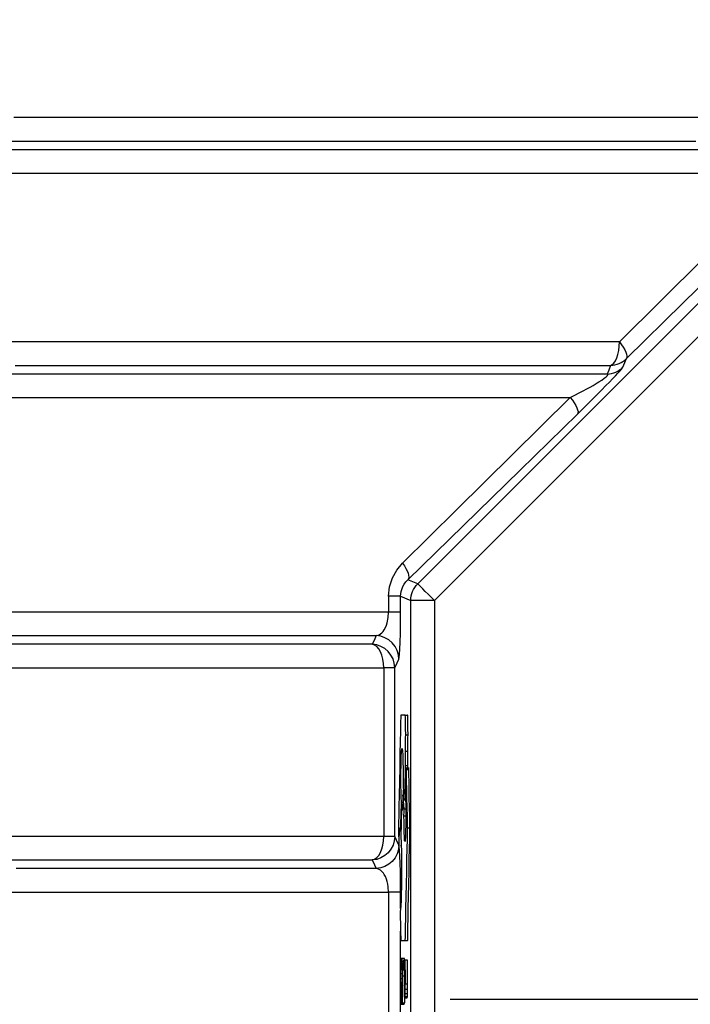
# Model space of a CAD drawing. Header units: millimetres. Extents: x 196 to 2027204, y -221452 to 153872.
# Tile 283 of 381: x 1216373 to 1216658, y -200827 to -200409. Entities that reach past the tile are written whole.
import ezdxf

# ---------------------------------------------------------------- set-up
doc = ezdxf.new("R2010")
doc.units = ezdxf.units.MM
doc.linetypes.add('CENTER', pattern=[50.8, 31.75, -6.35, 6.35, -6.35])
doc.layers.add('00_Основной', color=163, linetype='Continuous', lineweight=40)

msp = doc.modelspace()

# ---------------------------------------------------------------- linework, layer by layer
at = {"color": 252, "linetype": 'CENTER', "lineweight": 25, "ltscale": 10}
msp.add_line((1217381, -200824.75, 0.2), (1216534.45, -200824.75, 0.2), dxfattribs=at)
at = {"layer": '00_Основной', "color": 252, "lineweight": 25, "ltscale": 10}
for p, q in [((1216541.73, -200648.3, 0.2), (1216781.27, -200408.77, 0.2)), ((1216788.33, -200415.84, 0.2), (1216548.79, -200655.38, 0.2)), ((1216541.73, -200648.3, 0.2), (1216537.49, -200646.56, 0.2)), ((1216529.37, -200653.57, 0.2), (1216529.37, -200660.34, 0.2)), ((1216534.44, -200653.57, 0.2), (1216538.8, -200655.38, 0.2)), ((1216534.44, -200660.34, 0.2), (1216534.44, -200653.57, 0.2)), ((1216538.8, -200994.12, 0.2), (1216538.8, -200655.38, 0.2)), ((1216548.79, -200655.38, 0.2), (1216548.79, -200994.12, 0.2)), ((1216527.27, -200683.92, 0.2), (1216527.27, -200755.59, 0.2)), ((1216531.96, -200755.59, 0.2), (1216531.96, -200683.92, 0.2)), ((1216536.46, -200704, 0.2), (1216537.44, -200704, 0.2)), ((1216536.63, -200712.41, 0.2), (1216537.61, -200712.41, 0.2)), ((1216536.49, -200719.32, 0.2), (1216537.49, -200719.32, 0.2)), ((1216536.4, -200736.36, 0.2), (1216536.59, -200725.44, 0.2)), ((1216536.7, -200727.16, 0.2), (1216536.51, -200738.19, 0.2)), ((1216536.59, -200725.44, 0.2), (1216537.58, -200725.44, 0.2)), ((1216536.7, -200727.16, 0.2), (1216537.7, -200727.16, 0.2)), ((1216537.56, -200727.16, 0.2), (1216537.58, -200725.44, 0.2)), ((1216535.53, -200734.3, 0.2), (1216535.98, -200740.31, 0.2)), ((1216534.77, -200741.03, 0.2), (1216535.38, -200741.03, 0.2)), ((1216534.88, -200743.2, 0.2), (1216535.27, -200743.2, 0.2)), ((1216535.91, -200743.81, 0.2), (1216536.64, -200743.81, 0.2)), ((1216535.89, -200746.8, 0.2), (1216536.67, -200746.8, 0.2)), ((1216533.57, -200751.84, 0.2), (1216533.72, -200759.71, 0.2)), ((1216534.48, -200753.39, 0.2), (1216534.65, -200753.39, 0.2)), ((1216537.42, -200751.84, 0.2), (1216538.42, -200751.84, 0.2)), ((1216534.72, -200759.71, 0.2), (1216534.74, -200759.25, 0.2)), ((1216529.37, -200779.17, 0.2), (1216529.37, -200870.34, 0.2)), ((1216534.44, -200786.16, 0.2), (1216534.44, -200779.17, 0.2)), ((1216534.44, -200870.34, 0.2), (1216534.44, -200795.76, 0.2)), ((1216534.53, -200799.69, 0.2), (1216535.53, -200799.69, 0.2)), ((1216536.46, -200799.69, 0.2), (1216537.44, -200799.69, 0.2)), ((1216535.86, -200807.35, 0.2), (1216534.86, -200807.35, 0.2)), ((1216535.17, -200808.45, 0.2), (1216535.62, -200808.45, 0.2)), ((1216535.62, -200808.03, 0.2), (1216535.62, -200812.26, 0.2)), ((1216537.43, -200808.03, 0.2), (1216536.44, -200808.03, 0.2)), ((1216534.62, -200812.11, 0.2), (1216535.12, -200812.11, 0.2)), ((1216535.25, -200811.39, 0.2), (1216535.62, -200811.39, 0.2)), ((1216535.62, -200812.26, 0.2), (1216535.91, -200812.26, 0.2)), ((1216536.03, -200812.23, 0.2), (1216536.33, -200812.23, 0.2)), ((1216534.56, -200815.9, 0.2), (1216535.17, -200815.9, 0.2)), ((1216534.59, -200813.73, 0.2), (1216535.16, -200813.73, 0.2)), ((1216535.27, -200814.73, 0.2), (1216535.91, -200814.73, 0.2)), ((1216534.95, -200817.5, 0.2), (1216534.82, -200817.5, 0.2)), ((1216534.95, -200817.5, 0.2), (1216535.17, -200817.5, 0.2)), ((1216536.43, -200818.14, 0.2), (1216537.43, -200818.14, 0.2)), ((1216536.43, -200820.33, 0.2), (1216537.42, -200820.33, 0.2)), ((1216536.11, -200824.06, 0.2), (1216536.19, -200824.06, 0.2)), ((1216536.19, -200824.06, 0.2), (1216536.27, -200824.06, 0.2)), ((1216536.27, -200824.06, 0.2), (1216537.26, -200824.06, 0.2)), ((1216536.35, -200823.54, 0.2), (1216537.34, -200823.54, 0.2)), ((1216536.4, -200822.27, 0.2), (1216537.4, -200822.27, 0.2)), ((1216534.5, -200826.7, 0.2), (1216534.95, -200826.7, 0.2)), ((1216534.95, -200826.7, 0.2), (1216535.94, -200826.7, 0.2)), ((1216535.27, -200826.19, 0.2), (1216536.26, -200826.19, 0.2)), ((1216535.5, -200826.7, 0.2), (1216535.94, -200826.7, 0.2))]:
    msp.add_line(p, q, dxfattribs=at)
at = {"layer": '00_Основной', "color": 252, "lineweight": 25, "ltscale": 10, "elevation": 0.2}
for points in [[(1216660.92, -200450.34), (1216639.58, -200450.34), (1216618.44, -200450.34), (1216597.56, -200450.34), (1216576.91, -200450.34), (1216556.52, -200450.34), (1216536.41, -200450.34), (1216516.6, -200450.34), (1216497.09, -200450.34), (1216477.88, -200450.34), (1216459.02, -200450.34), (1216440.49, -200450.34), (1216422.33, -200450.34), (1216404.52, -200450.34), (1216387.11, -200450.34), (1216370.07, -200450.34)], [(1216357.08, -200460.3), (1216373.43, -200460.3), (1216390.18, -200460.3), (1216407.32, -200460.3), (1216424.84, -200460.3), (1216442.73, -200460.3), (1216460.96, -200460.3), (1216479.53, -200460.3), (1216498.44, -200460.3), (1216517.66, -200460.3), (1216537.18, -200460.3), (1216556.99, -200460.3), (1216577.07, -200460.3), (1216597.42, -200460.3), (1216618.01, -200460.3), (1216638.83, -200460.3), (1216659.87, -200460.3)], [(1216664.47, -200463.96), (1216648.57, -200463.96), (1216632.81, -200463.96), (1216617.17, -200463.96), (1216601.69, -200463.96), (1216586.37, -200463.96), (1216571.21, -200463.96), (1216556.21, -200463.96), (1216541.4, -200463.96), (1216526.76, -200463.96), (1216512.31, -200463.96), (1216498.06, -200463.96), (1216484, -200463.96), (1216470.15, -200463.96), (1216456.52, -200463.96), (1216443.1, -200463.96), (1216429.91, -200463.96), (1216416.95, -200463.96), (1216404.22, -200463.96), (1216391.73, -200463.96), (1216379.49, -200463.96), (1216367.5, -200463.96)], [(1216362.48, -200473.92), (1216374.08, -200473.92), (1216385.93, -200473.92), (1216398.04, -200473.92), (1216410.39, -200473.92), (1216422.98, -200473.92), (1216435.79, -200473.92), (1216448.83, -200473.92), (1216462.11, -200473.92), (1216475.58, -200473.92), (1216489.29, -200473.92), (1216503.18, -200473.92), (1216517.28, -200473.92), (1216531.56, -200473.92), (1216546.04, -200473.92), (1216560.68, -200473.92), (1216575.52, -200473.92), (1216590.52, -200473.92), (1216605.66, -200473.92), (1216620.97, -200473.92), (1216636.42, -200473.92), (1216652.01, -200473.92), (1216667.75, -200473.92)], [(1216699.57, -200473.92), (1216681.1, -200492.29), (1216663.13, -200510.14), (1216645.01, -200528.11), (1216627.38, -200545.59)], [(1216630.37, -200552.66), (1216654.42, -200529.11), (1216678.8, -200505.22), (1216703.45, -200480.99)], [(1216627.38, -200545.59), (1216611.9, -200545.59), (1216596.56, -200545.59), (1216581.37, -200545.59), (1216566.37, -200545.59), (1216551.54, -200545.59), (1216536.88, -200545.59), (1216522.42, -200545.59), (1216508.14, -200545.59), (1216494.05, -200545.59), (1216480.18, -200545.59), (1216466.52, -200545.59), (1216453.07, -200545.59), (1216439.85, -200545.59), (1216426.87, -200545.59), (1216414.11, -200545.59), (1216401.6, -200545.59), (1216389.33, -200545.59), (1216377.31, -200545.59), (1216365.56, -200545.59)], [(1216623.67, -200555.55), (1216624.4, -200555.21), (1216625.1, -200554.56), (1216625.75, -200553.59), (1216626.3, -200552.35), (1216626.77, -200550.87), (1216627.11, -200549.22), (1216627.3, -200547.44), (1216627.38, -200545.59)], [(1216627.38, -200545.59), (1216628.28, -200546.75), (1216629.04, -200547.88), (1216629.68, -200548.95), (1216630.15, -200549.94), (1216630.48, -200550.82), (1216630.62, -200551.59), (1216630.58, -200552.19), (1216630.37, -200552.66)], [(1216623.67, -200555.55), (1216624.6, -200555.48), (1216625.51, -200555.31), (1216626.42, -200555.07), (1216627.29, -200554.73), (1216628.12, -200554.32), (1216628.93, -200553.84), (1216629.68, -200553.28), (1216630.37, -200552.66)], [(1216628.93, -200556.32), (1216629.75, -200554.26), (1216630.37, -200552.66)], [(1216370.76, -200555.55), (1216382.93, -200555.55), (1216395.33, -200555.55), (1216407.99, -200555.55), (1216420.89, -200555.55), (1216434.02, -200555.55), (1216447.39, -200555.55), (1216460.99, -200555.55), (1216474.81, -200555.55), (1216488.83, -200555.55), (1216503.07, -200555.55), (1216517.5, -200555.55), (1216532.14, -200555.55), (1216546.96, -200555.55), (1216561.96, -200555.55), (1216577.14, -200555.55), (1216592.49, -200555.55), (1216608, -200555.55), (1216623.67, -200555.55)], [(1216609.58, -200576.24), (1216612.57, -200573.29), (1216615.62, -200570.27), (1216617.79, -200568.11), (1216619.81, -200566.06), (1216621.7, -200564.14), (1216623.14, -200562.66), (1216624.5, -200561.27), (1216625.73, -200559.98), (1216626.8, -200558.83), (1216627.67, -200557.87), (1216628.32, -200557.13), (1216628.75, -200556.6), (1216628.93, -200556.32)], [(1216623.67, -200555.55), (1216622.85, -200557.6), (1216622.21, -200559.21)], [(1216622.21, -200559.21), (1216623.14, -200559.14), (1216624.06, -200558.97), (1216624.98, -200558.73), (1216625.85, -200558.39), (1216626.68, -200557.98), (1216627.49, -200557.5), (1216628.24, -200556.94), (1216628.93, -200556.32)], [(1216622.21, -200559.21), (1216601.53, -200559.21), (1216581.09, -200559.21), (1216560.91, -200559.21), (1216541.02, -200559.21), (1216521.4, -200559.21), (1216502.08, -200559.21), (1216483.09, -200559.21), (1216464.41, -200559.21), (1216446.08, -200559.21), (1216428.1, -200559.21), (1216410.47, -200559.21), (1216393.23, -200559.21), (1216376.38, -200559.21), (1216359.93, -200559.21)], [(1216606.55, -200569.17), (1216608.49, -200568.18), (1216610.31, -200567.25), (1216612.01, -200566.36), (1216613.56, -200565.52), (1216614.99, -200564.74), (1216616.26, -200564.02), (1216617.16, -200563.48), (1216617.98, -200562.99), (1216618.71, -200562.55), (1216619.91, -200561.76), (1216620.92, -200561.04), (1216621.79, -200560.34), (1216622.3, -200559.78), (1216622.44, -200559.4), (1216622.21, -200559.21)], [(1216360.72, -200569.17), (1216377.51, -200569.17), (1216394.7, -200569.17), (1216412.28, -200569.17), (1216430.23, -200569.17), (1216448.54, -200569.17), (1216467.21, -200569.17), (1216486.21, -200569.17), (1216505.54, -200569.17), (1216525.17, -200569.17), (1216545.11, -200569.17), (1216565.31, -200569.17), (1216585.81, -200569.17), (1216606.55, -200569.17)], [(1216606.55, -200569.17), (1216581.99, -200593.43), (1216558.24, -200616.86), (1216535.27, -200639.48)], [(1216606.55, -200569.17), (1216607.45, -200570.33), (1216608.22, -200571.46), (1216608.86, -200572.53), (1216609.36, -200573.52), (1216609.67, -200574.4), (1216609.82, -200575.17), (1216609.79, -200575.77), (1216609.58, -200576.24)], [(1216537.49, -200646.56), (1216561.15, -200623.51), (1216585.18, -200600.07), (1216609.58, -200576.24)], [(1216529.37, -200653.57), (1216529.78, -200649.56), (1216530.97, -200645.79), (1216532.82, -200642.44), (1216535.27, -200639.48)], [(1216535.27, -200639.48), (1216536.06, -200640.62), (1216536.73, -200641.72), (1216537.25, -200642.77), (1216537.61, -200643.75), (1216537.82, -200644.64), (1216537.88, -200645.41), (1216537.77, -200646.05), (1216537.49, -200646.56)], [(1216534.44, -200653.57), (1216534.66, -200651.49), (1216535.36, -200649.49), (1216535.92, -200648.46), (1216536.63, -200647.47), (1216537.49, -200646.56)], [(1216538.8, -200655.38), (1216538.86, -200654.4), (1216539, -200653.43), (1216539.24, -200652.47), (1216539.56, -200651.55), (1216539.99, -200650.66), (1216540.49, -200649.83), (1216541.07, -200649.04), (1216541.73, -200648.3)], [(1216548.79, -200655.38), (1216547.45, -200654.02), (1216546.15, -200652.72), (1216544.94, -200651.52), (1216543.88, -200650.46), (1216543, -200649.59), (1216542.34, -200648.91), (1216541.91, -200648.49), (1216541.73, -200648.3)], [(1216534.44, -200653.57), (1216534.32, -200653.57), (1216534.03, -200653.57), (1216533.59, -200653.57), (1216533, -200653.57), (1216532.26, -200653.57), (1216531.42, -200653.57), (1216530.45, -200653.57), (1216529.37, -200653.57)], [(1216548.79, -200655.38), (1216546.89, -200655.38), (1216545.05, -200655.38), (1216543.34, -200655.38), (1216541.85, -200655.38), (1216540.61, -200655.38), (1216539.66, -200655.38), (1216539.05, -200655.38), (1216538.8, -200655.38)], [(1216529.37, -200660.34), (1216509.63, -200660.34), (1216490.2, -200660.34), (1216471.09, -200660.34), (1216452.31, -200660.34), (1216433.9, -200660.34), (1216415.82, -200660.34), (1216398.14, -200660.34), (1216380.84, -200660.34), (1216363.93, -200660.34)], [(1216524.14, -200670.3), (1216524.79, -200670.14), (1216525.37, -200669.9), (1216525.86, -200669.58), (1216526.45, -200669.08), (1216526.99, -200668.48), (1216527.45, -200667.84), (1216527.99, -200666.9), (1216528.43, -200665.87), (1216528.78, -200664.8), (1216529.23, -200662.61), (1216529.37, -200660.34)], [(1216534.44, -200660.34), (1216534.32, -200660.34), (1216534.03, -200660.34), (1216533.59, -200660.34), (1216533, -200660.34), (1216532.26, -200660.34), (1216531.42, -200660.34), (1216530.45, -200660.34), (1216529.37, -200660.34)], [(1216533.69, -200680.27), (1216533.85, -200679.58), (1216534, -200678.15), (1216534.14, -200675.99), (1216534.26, -200673.11), (1216534.35, -200669.37), (1216534.43, -200665.03), (1216534.44, -200660.34)], [(1216362, -200670.3), (1216378.53, -200670.3), (1216395.46, -200670.3), (1216412.77, -200670.3), (1216430.47, -200670.3), (1216448.53, -200670.3), (1216466.93, -200670.3), (1216485.69, -200670.3), (1216504.75, -200670.3), (1216524.14, -200670.3)], [(1216524.14, -200670.3), (1216523.18, -200672.35), (1216522.43, -200673.96)], [(1216533.69, -200680.27), (1216533.51, -200678.38), (1216532.97, -200676.56), (1216532.1, -200674.88), (1216530.91, -200673.38), (1216529.47, -200672.14), (1216527.82, -200671.19), (1216526.03, -200670.57), (1216524.14, -200670.3)], [(1216522.43, -200673.96), (1216508.12, -200673.96), (1216494.01, -200673.96), (1216480.11, -200673.96), (1216466.41, -200673.96), (1216452.92, -200673.96), (1216439.64, -200673.96), (1216426.59, -200673.96), (1216413.76, -200673.96), (1216401.17, -200673.96), (1216388.83, -200673.96), (1216376.72, -200673.96), (1216364.86, -200673.96)], [(1216531.96, -200683.92), (1216531.77, -200682.03), (1216531.24, -200680.21), (1216530.36, -200678.53), (1216529.18, -200677.04), (1216527.75, -200675.79), (1216526.1, -200674.85), (1216524.31, -200674.23), (1216522.43, -200673.96)], [(1216527.27, -200683.92), (1216527.18, -200682.07), (1216526.92, -200680.3), (1216526.48, -200678.63), (1216525.87, -200677.16), (1216525.15, -200675.92), (1216524.31, -200674.95), (1216523.39, -200674.28), (1216522.43, -200673.96)], [(1216531.96, -200683.92), (1216532.93, -200681.88), (1216533.69, -200680.27)], [(1216368.47, -200683.92), (1216380.37, -200683.92), (1216392.55, -200683.92), (1216404.97, -200683.92), (1216417.64, -200683.92), (1216430.57, -200683.92), (1216443.72, -200683.92), (1216457.1, -200683.92), (1216470.71, -200683.92), (1216484.54, -200683.92), (1216498.58, -200683.92), (1216512.82, -200683.92), (1216527.27, -200683.92)], [(1216531.96, -200683.92), (1216531.84, -200683.92), (1216531.57, -200683.92), (1216531.17, -200683.92), (1216530.63, -200683.92), (1216529.95, -200683.92), (1216529.16, -200683.92), (1216528.27, -200683.92), (1216527.27, -200683.92)], [(1216534.53, -200704), (1216534.53, -200704), (1216534.53, -200704), (1216534.53, -200704), (1216534.53, -200704.01), (1216534.53, -200704.04), (1216534.53, -200704.14), (1216534.51, -200704.42), (1216534.5, -200705.3), (1216534.48, -200706.46), (1216534.44, -200707.91), (1216534.38, -200711.18), (1216534.3, -200715.16), (1216534.19, -200720.55), (1216534.07, -200726.34), (1216533.96, -200732.21), (1216533.85, -200737.85), (1216533.73, -200742.93), (1216533.65, -200747.15), (1216533.61, -200749.31), (1216533.58, -200750.86), (1216533.57, -200751.64), (1216533.57, -200751.81), (1216533.57, -200751.84), (1216533.57, -200751.84), (1216533.57, -200751.84), (1216533.57, -200751.84), (1216533.57, -200751.84), (1216533.57, -200751.84)], [(1216536.46, -200704), (1216536.46, -200704), (1216536.46, -200704), (1216536.46, -200704), (1216536.46, -200704), (1216536.46, -200704), (1216536.44, -200704), (1216536.43, -200704), (1216536.4, -200704), (1216536.36, -200704), (1216536.29, -200704), (1216536.16, -200704), (1216536.01, -200704), (1216535.78, -200704), (1216535.55, -200704), (1216535.31, -200704), (1216535.09, -200704), (1216534.88, -200704), (1216534.71, -200704), (1216534.62, -200704), (1216534.56, -200704), (1216534.54, -200704), (1216534.53, -200704), (1216534.53, -200704), (1216534.53, -200704), (1216534.53, -200704), (1216534.53, -200704), (1216534.53, -200704), (1216534.53, -200704)], [(1216536.63, -200712.41), (1216536.63, -200712.41), (1216536.63, -200712.41), (1216536.63, -200712.4), (1216536.63, -200712.4), (1216536.63, -200712.4), (1216536.63, -200712.38), (1216536.63, -200712.33), (1216536.61, -200712.17), (1216536.61, -200711.72), (1216536.59, -200710.45), (1216536.53, -200707.44), (1216536.49, -200706), (1216536.47, -200704.82), (1216536.46, -200704.17), (1216536.46, -200704.04), (1216536.46, -200704.01), (1216536.46, -200704), (1216536.46, -200704), (1216536.46, -200704), (1216536.46, -200704), (1216536.46, -200704)], [(1216537.61, -200712.41), (1216537.61, -200712.41), (1216537.61, -200712.41), (1216537.61, -200712.4), (1216537.61, -200712.4), (1216537.61, -200712.4), (1216537.61, -200712.38), (1216537.61, -200712.33), (1216537.61, -200712.17), (1216537.6, -200711.72), (1216537.58, -200710.45), (1216537.52, -200707.44), (1216537.49, -200706), (1216537.47, -200704.82), (1216537.46, -200704.17), (1216537.46, -200704.04), (1216537.44, -200704.01), (1216537.44, -200704), (1216537.44, -200704), (1216537.44, -200704), (1216537.44, -200704), (1216537.44, -200704)], [(1216536.49, -200719.32), (1216536.5, -200716.96), (1216536.53, -200714.85), (1216536.57, -200713.48), (1216536.63, -200712.41)], [(1216537.49, -200719.32), (1216537.49, -200716.96), (1216537.53, -200714.85), (1216537.57, -200713.48), (1216537.61, -200712.41)], [(1216534.77, -200741.03), (1216534.69, -200738.76), (1216534.64, -200736.08), (1216534.62, -200734.6), (1216534.61, -200733.06), (1216534.61, -200731.46), (1216534.62, -200728.61), (1216534.66, -200724.98), (1216534.75, -200721.94), (1216534.85, -200719.66), (1216534.98, -200718.34), (1216535.12, -200718.14), (1216535.26, -200719.1), (1216535.37, -200721.09), (1216535.46, -200723.9), (1216535.47, -200724.82), (1216535.5, -200725.8), (1216535.51, -200726.82), (1216535.51, -200727.89), (1216535.53, -200728.99), (1216535.53, -200730.12), (1216535.53, -200731.28), (1216535.53, -200734.3)], [(1216536.59, -200725.44), (1216536.54, -200724.21), (1216536.51, -200722.76), (1216536.49, -200721.1), (1216536.49, -200719.32)], [(1216537.58, -200725.44), (1216537.55, -200724.21), (1216537.5, -200722.76), (1216537.49, -200721.1), (1216537.49, -200719.32)], [(1216536.89, -200726.26), (1216536.87, -200726.76), (1216536.83, -200727.12), (1216536.78, -200727.3), (1216536.75, -200727.33), (1216536.7, -200727.16)], [(1216537.42, -200751.84), (1216537.42, -200751.84), (1216537.42, -200751.84), (1216537.42, -200751.84), (1216537.42, -200751.84), (1216537.42, -200751.82), (1216537.42, -200751.78), (1216537.42, -200751.67), (1216537.4, -200751.29), (1216537.39, -200750.16), (1216537.34, -200748.72), (1216537.32, -200746.94), (1216537.25, -200743.2), (1216537.16, -200739.05), (1216537.09, -200735.48), (1216537.02, -200732.18), (1216536.97, -200729.39), (1216536.92, -200727.36), (1216536.91, -200726.69), (1216536.91, -200726.32), (1216536.89, -200726.26), (1216536.89, -200726.26), (1216536.89, -200726.26), (1216536.89, -200726.26)], [(1216538.42, -200751.84), (1216538.42, -200751.84), (1216538.42, -200751.84), (1216538.42, -200751.84), (1216538.42, -200751.84), (1216538.42, -200751.82), (1216538.42, -200751.78), (1216538.42, -200751.67), (1216538.4, -200751.29), (1216538.38, -200750.16), (1216538.35, -200748.72), (1216538.32, -200746.94), (1216538.24, -200743.2), (1216538.16, -200739.05), (1216538.08, -200735.48), (1216538.03, -200732.18), (1216537.97, -200729.39), (1216537.92, -200727.36), (1216537.91, -200726.69), (1216537.9, -200726.32), (1216537.9, -200726.26), (1216537.9, -200726.26), (1216537.9, -200726.26), (1216537.9, -200726.26)], [(1216535.68, -200738.35), (1216535.64, -200736.08), (1216535.64, -200735.88)], [(1216535.98, -200740.31), (1216536.03, -200738.46), (1216536.11, -200737.05), (1216536.19, -200736.15), (1216536.29, -200735.84), (1216536.4, -200736.36)], [(1216534.48, -200753.39), (1216534.64, -200746.48), (1216534.77, -200741.03)], [(1216535.47, -200737.94), (1216535.4, -200740.62), (1216535.3, -200742.68), (1216535.27, -200743.22), (1216535.23, -200743.67), (1216535.19, -200744.02), (1216535.16, -200744.28), (1216535.12, -200744.44), (1216535.07, -200744.5), (1216534.96, -200744.16), (1216534.88, -200743.2)], [(1216535.91, -200743.81), (1216535.67, -200740.52), (1216535.47, -200737.94)], [(1216536.51, -200738.19), (1216536.59, -200739.9), (1216536.63, -200741.94), (1216536.65, -200744.26), (1216536.65, -200744.9), (1216536.65, -200745.52), (1216536.67, -200746.15), (1216536.67, -200746.8), (1216536.65, -200749), (1216536.64, -200751.06), (1216536.6, -200752.92), (1216536.56, -200754.55), (1216536.5, -200755.89), (1216536.43, -200756.89), (1216536.36, -200757.54), (1216536.29, -200757.75)], [(1216534.88, -200743.2), (1216534.72, -200750.02), (1216534.61, -200755.36)], [(1216535.89, -200746.8), (1216535.91, -200745.09), (1216535.91, -200743.81)], [(1216536.29, -200757.75), (1216536.17, -200757.27), (1216536.06, -200755.9), (1216535.99, -200753.8), (1216535.94, -200751.74), (1216535.91, -200749.37), (1216535.89, -200746.8)], [(1216533.72, -200759.71), (1216533.82, -200756.48), (1216533.93, -200754), (1216534.07, -200752.4), (1216534.23, -200751.84)], [(1216534.23, -200751.84), (1216534.38, -200752.34), (1216534.48, -200753.39)], [(1216536.46, -200799.69), (1216536.46, -200799.69), (1216536.46, -200799.69), (1216536.46, -200799.68), (1216536.46, -200799.68), (1216536.46, -200799.65), (1216536.46, -200799.58), (1216536.46, -200799.35), (1216536.47, -200798.64), (1216536.51, -200796.53), (1216536.57, -200793.83), (1216536.64, -200790.53), (1216536.73, -200785.99), (1216536.83, -200780.99), (1216536.94, -200775.76), (1216537.04, -200770.42), (1216537.15, -200765.33), (1216537.23, -200760.71), (1216537.32, -200756.82), (1216537.37, -200753.9), (1216537.4, -200752.67), (1216537.42, -200751.98), (1216537.42, -200751.85), (1216537.42, -200751.84), (1216537.42, -200751.84), (1216537.42, -200751.84)], [(1216537.44, -200799.69), (1216537.44, -200799.69), (1216537.44, -200799.69), (1216537.44, -200799.68), (1216537.44, -200799.68), (1216537.46, -200799.65), (1216537.46, -200799.58), (1216537.46, -200799.35), (1216537.47, -200798.64), (1216537.52, -200796.53), (1216537.57, -200793.83), (1216537.64, -200790.53), (1216537.73, -200785.99), (1216537.82, -200780.99), (1216537.94, -200775.76), (1216538.04, -200770.42), (1216538.15, -200765.33), (1216538.24, -200760.71), (1216538.32, -200756.82), (1216538.38, -200753.9), (1216538.4, -200752.67), (1216538.42, -200751.98), (1216538.42, -200751.85), (1216538.42, -200751.84), (1216538.42, -200751.84), (1216538.42, -200751.84)], [(1216527.27, -200755.59), (1216512.82, -200755.59), (1216498.58, -200755.59), (1216484.54, -200755.59), (1216470.71, -200755.59), (1216457.1, -200755.59), (1216443.72, -200755.59), (1216430.57, -200755.59), (1216417.64, -200755.59), (1216404.97, -200755.59), (1216392.55, -200755.59), (1216380.37, -200755.59), (1216368.47, -200755.59)], [(1216531.96, -200755.59), (1216531.77, -200757.48), (1216531.24, -200759.29), (1216530.36, -200760.98), (1216529.18, -200762.46), (1216527.75, -200763.7), (1216526.1, -200764.65), (1216524.31, -200765.28), (1216522.43, -200765.55)], [(1216522.43, -200765.55), (1216523.39, -200765.22), (1216524.31, -200764.55), (1216525.15, -200763.59), (1216525.87, -200762.35), (1216526.48, -200760.87), (1216526.92, -200759.22), (1216527.18, -200757.44), (1216527.27, -200755.59)], [(1216531.96, -200755.59), (1216531.84, -200755.59), (1216531.57, -200755.59), (1216531.17, -200755.59), (1216530.63, -200755.59), (1216529.95, -200755.59), (1216529.16, -200755.59), (1216528.27, -200755.59), (1216527.27, -200755.59)], [(1216533.69, -200759.25), (1216532.72, -200757.18), (1216531.96, -200755.59)], [(1216534.61, -200755.36), (1216534.72, -200758.5), (1216534.79, -200762.39), (1216534.83, -200765.85), (1216534.85, -200769.58)], [(1216533.69, -200759.25), (1216533.51, -200761.12), (1216532.97, -200762.96), (1216532.1, -200764.64), (1216530.91, -200766.13), (1216529.47, -200767.37), (1216527.82, -200768.32), (1216526.03, -200768.94), (1216524.14, -200769.21)], [(1216534.44, -200779.17), (1216534.43, -200774.7), (1216534.37, -200770.54), (1216534.27, -200766.9), (1216534.16, -200763.9), (1216534.02, -200761.55), (1216533.86, -200760), (1216533.69, -200759.25)], [(1216364.86, -200765.55), (1216376.72, -200765.55), (1216388.83, -200765.55), (1216401.17, -200765.55), (1216413.76, -200765.55), (1216426.59, -200765.55), (1216439.64, -200765.55), (1216452.92, -200765.55), (1216466.41, -200765.55), (1216480.11, -200765.55), (1216494.01, -200765.55), (1216508.12, -200765.55), (1216522.43, -200765.55)], [(1216522.43, -200765.55), (1216523.39, -200767.58), (1216524.14, -200769.21)], [(1216524.14, -200769.21), (1216509.22, -200769.21), (1216494.49, -200769.21), (1216479.94, -200769.21), (1216465.61, -200769.21), (1216451.45, -200769.21), (1216437.51, -200769.21), (1216423.78, -200769.21), (1216410.26, -200769.21), (1216396.97, -200769.21), (1216383.9, -200769.21), (1216371.07, -200769.21)], [(1216529.37, -200779.17), (1216529.23, -200776.9), (1216529.05, -200775.8), (1216528.79, -200774.73), (1216528.44, -200773.65), (1216528, -200772.62), (1216527.47, -200771.69), (1216527.12, -200771.18), (1216526.73, -200770.72), (1216526.33, -200770.3), (1216525.87, -200769.93), (1216525.1, -200769.49), (1216524.14, -200769.21)], [(1216534.85, -200769.58), (1216534.83, -200773.41), (1216534.79, -200776.96), (1216534.74, -200780.12), (1216534.65, -200782.81), (1216534.54, -200785.04), (1216534.41, -200786.56), (1216534.27, -200787.27)], [(1216361.11, -200779.17), (1216373.94, -200779.17), (1216387, -200779.17), (1216400.3, -200779.17), (1216413.82, -200779.17), (1216427.55, -200779.17), (1216441.5, -200779.17), (1216455.66, -200779.17), (1216470.02, -200779.17), (1216484.58, -200779.17), (1216499.33, -200779.17), (1216514.26, -200779.17), (1216529.37, -200779.17)], [(1216534.44, -200779.17), (1216534.32, -200779.17), (1216534.03, -200779.17), (1216533.59, -200779.17), (1216533, -200779.17), (1216532.26, -200779.17), (1216531.42, -200779.17), (1216530.45, -200779.17), (1216529.37, -200779.17)], [(1216534.27, -200787.27), (1216534.27, -200787.27), (1216534.27, -200787.27), (1216534.27, -200787.27), (1216534.27, -200787.28), (1216534.27, -200787.28), (1216534.27, -200787.31), (1216534.27, -200787.38), (1216534.29, -200787.61), (1216534.3, -200788.29), (1216534.32, -200790.18), (1216534.38, -200792.31), (1216534.43, -200794.6), (1216534.47, -200796.74), (1216534.5, -200798.46), (1216534.53, -200799.44), (1216534.53, -200799.63), (1216534.53, -200799.68), (1216534.53, -200799.68), (1216534.53, -200799.69), (1216534.53, -200799.69), (1216534.53, -200799.69), (1216534.53, -200799.69)], [(1216534.53, -200799.69), (1216534.53, -200799.69), (1216534.53, -200799.69), (1216534.53, -200799.69), (1216534.53, -200799.69), (1216534.53, -200799.69), (1216534.53, -200799.69), (1216534.54, -200799.69), (1216534.58, -200799.69), (1216534.62, -200799.69), (1216534.68, -200799.69), (1216534.82, -200799.69), (1216534.98, -200799.69), (1216535.19, -200799.69), (1216535.43, -200799.69), (1216535.67, -200799.69), (1216535.89, -200799.69), (1216536.09, -200799.69), (1216536.26, -200799.69), (1216536.35, -200799.69), (1216536.41, -200799.69), (1216536.44, -200799.69), (1216536.46, -200799.69), (1216536.46, -200799.69), (1216536.46, -200799.69), (1216536.46, -200799.69), (1216536.46, -200799.69), (1216536.46, -200799.69), (1216536.46, -200799.69)], [(1216536.89, -200799.69), (1216537.09, -200799.69), (1216537.26, -200799.69), (1216537.34, -200799.69), (1216537.42, -200799.69), (1216537.44, -200799.69), (1216537.44, -200799.69), (1216537.44, -200799.69), (1216537.44, -200799.69), (1216537.44, -200799.69), (1216537.44, -200799.69), (1216537.44, -200799.69), (1216537.44, -200799.69), (1216537.44, -200799.69)], [(1216534.58, -200808.1), (1216534.54, -200809.06), (1216534.51, -200809.98)], [(1216535.17, -200808.45), (1216535.12, -200807.56), (1216535.07, -200807.39), (1216535.06, -200807.35), (1216535.06, -200807.35), (1216535.04, -200807.35), (1216535.04, -200807.35), (1216535.04, -200807.35), (1216535.04, -200807.35), (1216535.04, -200807.35), (1216535.04, -200807.35), (1216535.04, -200807.35), (1216535.04, -200807.35), (1216535.04, -200807.35), (1216535.04, -200807.35), (1216535.04, -200807.35), (1216535.04, -200807.35), (1216535.04, -200807.35), (1216535.02, -200807.35), (1216534.98, -200807.35), (1216534.86, -200807.35), (1216534.79, -200807.35), (1216534.74, -200807.35), (1216534.69, -200807.35), (1216534.68, -200807.35), (1216534.62, -200807.54), (1216534.58, -200808.1)], [(1216535.25, -200811.39), (1216535.22, -200809.55), (1216535.17, -200808.45)], [(1216536.44, -200808.03), (1216536.44, -200808.03), (1216536.44, -200808.03), (1216536.44, -200808.03), (1216536.44, -200808.03), (1216536.44, -200808.03), (1216536.44, -200808.03), (1216536.44, -200808.03), (1216536.44, -200808.03), (1216536.43, -200808.03), (1216536.4, -200808.03), (1216536.33, -200808.03), (1216536.25, -200808.03), (1216536.15, -200808.03), (1216536.03, -200808.03), (1216535.94, -200808.03), (1216535.84, -200808.03), (1216535.75, -200808.03), (1216535.68, -200808.03), (1216535.64, -200808.03), (1216535.62, -200808.03), (1216535.62, -200808.03), (1216535.62, -200808.03), (1216535.62, -200808.03), (1216535.62, -200808.03), (1216535.62, -200808.03), (1216535.62, -200808.03)], [(1216536.15, -200808.03), (1216536.11, -200807.56), (1216536.08, -200807.39), (1216536.06, -200807.35), (1216536.05, -200807.35), (1216536.05, -200807.35), (1216536.05, -200807.35), (1216536.05, -200807.35), (1216536.05, -200807.35), (1216536.05, -200807.35), (1216536.05, -200807.35), (1216536.05, -200807.35), (1216536.05, -200807.35), (1216536.05, -200807.35), (1216536.05, -200807.35), (1216536.05, -200807.35), (1216536.05, -200807.35), (1216536.03, -200807.35), (1216536.02, -200807.35), (1216535.98, -200807.35), (1216535.86, -200807.35)], [(1216536.43, -200818.14), (1216536.44, -200815.76), (1216536.44, -200810.14), (1216536.44, -200808.66), (1216536.44, -200808.24), (1216536.44, -200808.11), (1216536.44, -200808.03)], [(1216537.43, -200818.14), (1216537.43, -200815.76), (1216537.43, -200810.02), (1216537.43, -200808.55), (1216537.43, -200808.17), (1216537.43, -200808.07), (1216537.43, -200808.04), (1216537.43, -200808.03)], [(1216534.48, -200812.59), (1216534.47, -200814.17), (1216534.45, -200815.35)], [(1216534.51, -200809.98), (1216534.5, -200811.34), (1216534.48, -200812.59)], [(1216534.59, -200813.73), (1216534.61, -200812.71), (1216534.62, -200812.11)], [(1216534.62, -200812.11), (1216534.65, -200811.66), (1216534.66, -200811.57), (1216534.68, -200811.56), (1216534.68, -200811.56), (1216534.68, -200811.54), (1216534.68, -200811.54), (1216534.68, -200811.54), (1216534.69, -200811.54), (1216534.69, -200811.54), (1216534.71, -200811.54), (1216534.75, -200811.54), (1216534.86, -200811.54), (1216534.92, -200811.54), (1216534.98, -200811.54), (1216535.01, -200811.54)], [(1216535.04, -200811.54), (1216535.07, -200811.66), (1216535.1, -200811.95), (1216535.13, -200812.46), (1216535.14, -200813.18), (1216535.16, -200814.05), (1216535.17, -200815.13), (1216535.17, -200816.4), (1216535.17, -200817.86), (1216535.17, -200818.41), (1216535.17, -200818.8), (1216535.17, -200819.19), (1216535.17, -200821.94)], [(1216535.27, -200814.73), (1216535.27, -200812.9), (1216535.25, -200811.39)], [(1216535.91, -200812.26), (1216535.91, -200812.71), (1216535.91, -200813.7), (1216535.91, -200814.79), (1216535.91, -200815.07), (1216535.91, -200815.13), (1216535.91, -200815.14), (1216535.91, -200815.14), (1216535.91, -200815.14), (1216535.91, -200815.14), (1216535.91, -200815.14), (1216535.91, -200815.14), (1216535.92, -200818.84), (1216535.95, -200821.62)], [(1216536.33, -200812.23), (1216536.33, -200813.87), (1216536.33, -200815.52), (1216536.33, -200816.98)], [(1216534.45, -200815.35), (1216534.45, -200815.93), (1216534.45, -200816.52), (1216534.45, -200817.13), (1216534.45, -200817.76), (1216534.45, -200818.96), (1216534.47, -200822.97), (1216534.48, -200824.84), (1216534.48, -200825.68), (1216534.5, -200826.05), (1216534.5, -200826.22), (1216534.5, -200826.29), (1216534.5, -200826.32), (1216534.5, -200826.34), (1216534.5, -200826.34), (1216534.5, -200826.34), (1216534.5, -200826.34), (1216534.5, -200826.34), (1216534.5, -200826.34), (1216534.5, -200826.34), (1216534.5, -200826.34), (1216534.5, -200826.34), (1216534.5, -200826.36), (1216534.5, -200826.37), (1216534.5, -200826.42), (1216534.5, -200826.53), (1216534.5, -200826.66), (1216534.5, -200826.7), (1216534.5, -200826.7), (1216534.5, -200826.7), (1216534.5, -200826.7), (1216534.5, -200826.7), (1216534.5, -200826.7)], [(1216534.56, -200815.9), (1216534.58, -200814.69), (1216534.59, -200813.73)], [(1216534.58, -200822.7), (1216534.56, -200819.08), (1216534.56, -200815.9)], [(1216535.27, -200826.19), (1216535.27, -200826.19), (1216535.27, -200826.19), (1216535.27, -200826.19), (1216535.27, -200826.19), (1216535.27, -200826.19), (1216535.27, -200826.18), (1216535.27, -200826.16), (1216535.27, -200826.12), (1216535.27, -200825.99), (1216535.27, -200825.85), (1216535.27, -200825.81), (1216535.27, -200825.81), (1216535.27, -200825.8), (1216535.27, -200825.8), (1216535.27, -200825.8), (1216535.27, -200825.8), (1216535.27, -200825.8), (1216535.27, -200823.7), (1216535.28, -200821.5), (1216535.28, -200819.22), (1216535.28, -200817.57), (1216535.28, -200816.59), (1216535.28, -200815.65), (1216535.27, -200814.73)], [(1216536.33, -200816.98), (1216536.33, -200817.68), (1216536.32, -200818.37)], [(1216534.95, -200826.7), (1216534.95, -200826.7), (1216534.95, -200826.7), (1216534.95, -200826.68), (1216534.95, -200826.3), (1216534.95, -200822.11), (1216534.95, -200817.5), (1216534.95, -200817.5)], [(1216536.3, -200819.52), (1216536.27, -200819.82), (1216536.26, -200819.88), (1216536.26, -200819.88), (1216536.26, -200819.9), (1216536.26, -200819.9), (1216536.26, -200819.9), (1216536.26, -200819.9), (1216536.26, -200819.9), (1216536.26, -200819.9), (1216536.26, -200819.9), (1216536.26, -200819.9), (1216536.25, -200819.9), (1216536.25, -200819.9), (1216536.23, -200819.9), (1216536.19, -200819.9), (1216536.15, -200819.9), (1216536.12, -200819.9), (1216536.12, -200819.9), (1216536.09, -200819.82), (1216536.06, -200819.61), (1216536.05, -200819.25), (1216536.03, -200818.75)], [(1216536.32, -200818.37), (1216536.32, -200819.1), (1216536.3, -200819.52)], [(1216536.4, -200822.27), (1216536.41, -200821.29), (1216536.43, -200820.33)], [(1216536.43, -200820.33), (1216536.43, -200819.08), (1216536.43, -200818.14)], [(1216537.4, -200822.27), (1216537.42, -200821.29), (1216537.42, -200820.33)], [(1216537.42, -200820.33), (1216537.43, -200819.08), (1216537.43, -200818.14)], [(1216534.82, -200822.7), (1216534.71, -200822.7), (1216534.59, -200822.7), (1216534.58, -200822.7), (1216534.58, -200822.7), (1216534.58, -200822.7), (1216534.58, -200822.7)], [(1216535.17, -200821.94), (1216535.14, -200825.62), (1216535.14, -200825.71), (1216535.14, -200825.91), (1216535.14, -200826.1), (1216535.14, -200826.19)], [(1216535.95, -200821.62), (1216535.98, -200822.68), (1216536.02, -200823.45), (1216536.06, -200823.94), (1216536.09, -200824.04), (1216536.11, -200824.06), (1216536.11, -200824.06), (1216536.11, -200824.06), (1216536.11, -200824.06), (1216536.11, -200824.06), (1216536.11, -200824.06), (1216536.11, -200824.06), (1216536.12, -200824.06), (1216536.13, -200824.06), (1216536.19, -200824.06), (1216536.23, -200824.06), (1216536.26, -200824.06), (1216536.27, -200824.06), (1216536.32, -200823.93), (1216536.35, -200823.54)], [(1216536.26, -200826.19), (1216536.26, -200826.19), (1216536.26, -200826.19), (1216536.26, -200826.19), (1216536.26, -200826.19), (1216536.26, -200826.19), (1216536.26, -200826.18), (1216536.26, -200826.16), (1216536.26, -200826.12), (1216536.27, -200825.99), (1216536.27, -200825.85), (1216536.27, -200825.81), (1216536.27, -200825.81), (1216536.27, -200825.8), (1216536.27, -200825.8), (1216536.27, -200825.8), (1216536.27, -200825.8), (1216536.27, -200825.8), (1216536.27, -200824.1)], [(1216536.35, -200823.54), (1216536.37, -200822.89), (1216536.4, -200822.27)], [(1216537.26, -200824.06), (1216537.31, -200823.93), (1216537.34, -200823.54)], [(1216537.34, -200823.54), (1216537.37, -200822.89), (1216537.4, -200822.27)], [(1216535.14, -200826.19), (1216535.14, -200826.19), (1216535.14, -200826.19), (1216535.14, -200826.19), (1216535.14, -200826.19), (1216535.14, -200826.19), (1216535.14, -200826.19), (1216535.14, -200826.19), (1216535.14, -200826.19), (1216535.16, -200826.19), (1216535.17, -200826.19), (1216535.22, -200826.19), (1216535.26, -200826.19), (1216535.26, -200826.19), (1216535.27, -200826.19), (1216535.27, -200826.19), (1216535.27, -200826.19), (1216535.27, -200826.19), (1216535.27, -200826.19), (1216535.27, -200826.19)], [(1216535.94, -200826.7), (1216535.94, -200826.7), (1216535.94, -200826.7), (1216535.94, -200826.68), (1216535.94, -200826.3), (1216535.94, -200826.19)], [(1216536.23, -200826.19), (1216536.26, -200826.19), (1216536.26, -200826.19), (1216536.26, -200826.19), (1216536.26, -200826.19), (1216536.26, -200826.19), (1216536.26, -200826.19), (1216536.26, -200826.19), (1216536.26, -200826.19), (1216536.26, -200826.19)]]:
    msp.add_lwpolyline(points, dxfattribs=at)

doc.saveas('drawing.dxf')
